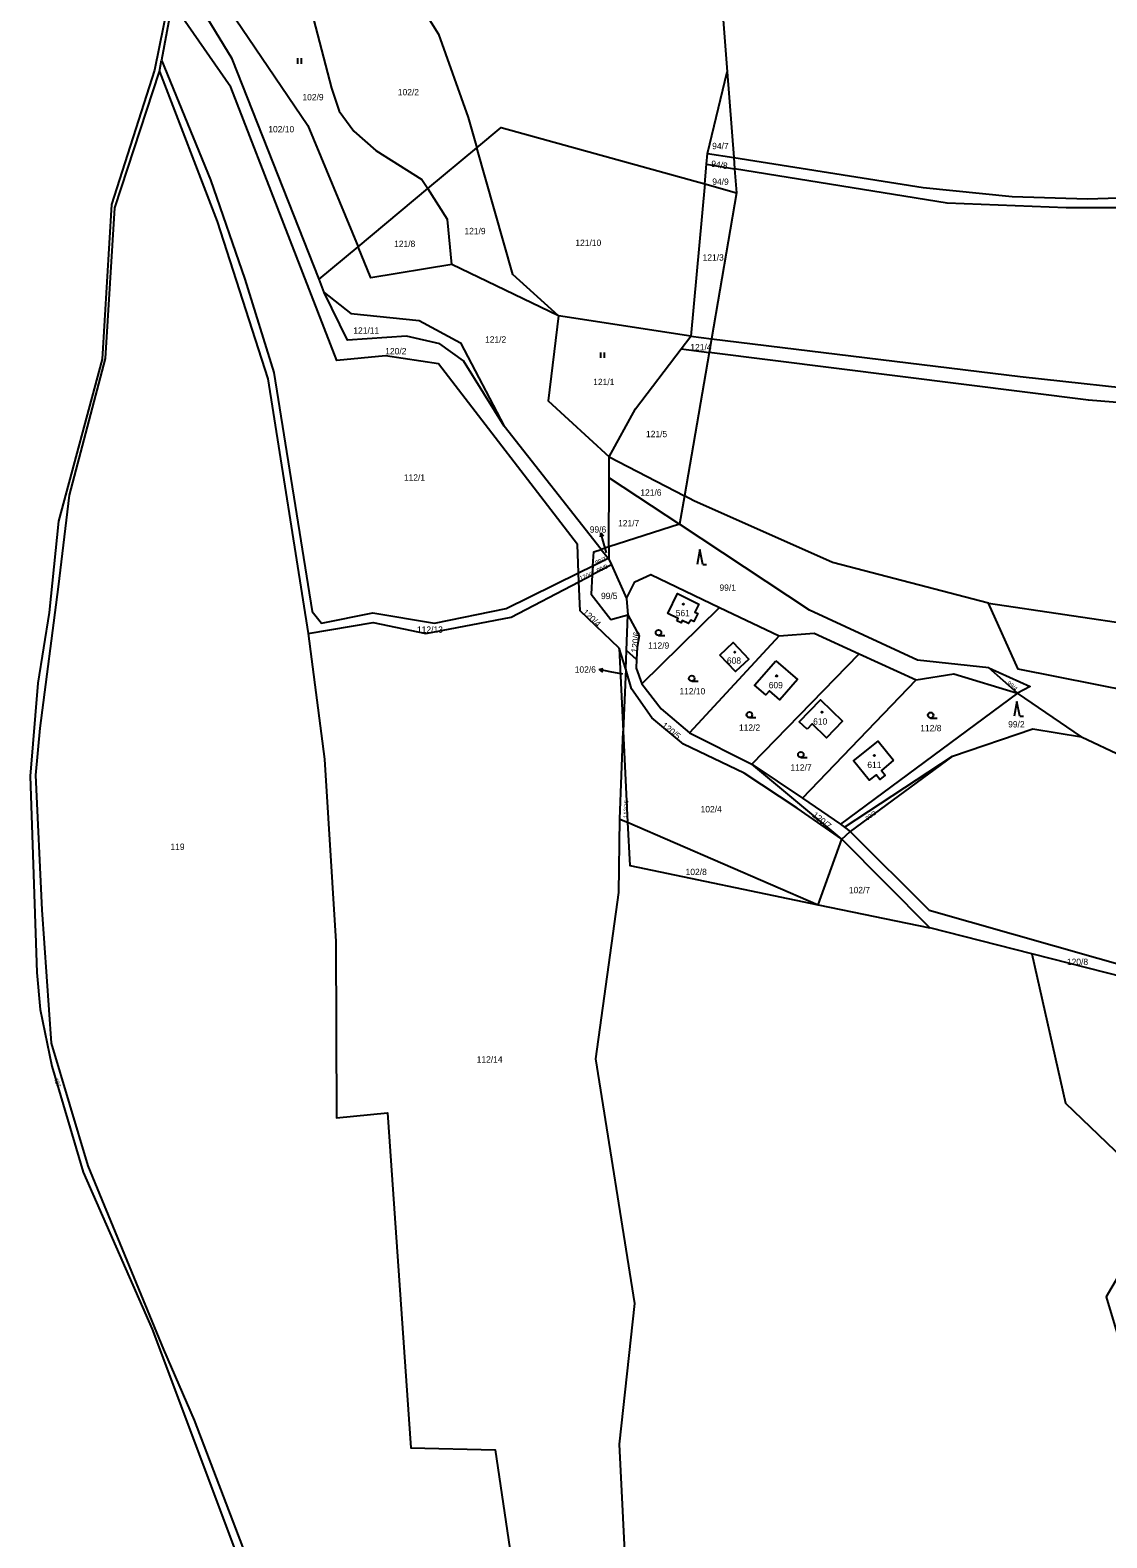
# Model space of a CAD drawing. Extents: x -725728 to -720881, y -1068679 to -1063504.
# Drawn here: x -724955.3 to -724666, y -1067838.5 to -1067433.6 of the extents above; entities that cross this region are included whole.
import ezdxf

# ---------------------------------------------------------------- set-up
doc = ezdxf.new("R2010")
doc.units = 0
for name, color, linetype in [('Hranice parcel', 7, 'Continuous'), ('Parcelní čísla', 7, 'Continuous'), ('Pop  PČ popisy', 7, 'Continuous'), ('Značky budov', 7, 'Continuous'), ('Značky kultur', 7, 'Continuous')]:
    doc.layers.add(name, color=color, linetype=linetype)

# ---------------------------------------------------------------- blocks, each defined once
blk = doc.blocks.new('4.02_4')
at = {"layer": 'Značky budov'}
blk.add_circle((-0.001, 0), 0.0175, dxfattribs=at)
blk = doc.blocks.new('4.02_3')
at = {"layer": 'Značky budov'}
blk.add_circle((-0.001, 0), 0.0175, dxfattribs=at)
blk = doc.blocks.new('1029_87')
at = {"layer": 'Pop  PČ popisy'}
for p, q in [((-0.295, 0.057), (-0.187, 0.087)), ((0, 0), (-0.295, 0.057)), ((-0.295, 0.057), (-0.206, -0.011))]:
    blk.add_line(p, q, dxfattribs=at)
blk = doc.blocks.new('1029_75')
at = {"layer": 'Pop  PČ popisy'}
for p, q in [((-0.083, 0.289), (-0.103, 0.178)), ((0, 0), (-0.083, 0.289)), ((-0.083, 0.289), (-0.007, 0.206))]:
    blk.add_line(p, q, dxfattribs=at)
blk = doc.blocks.new('3.08_1')
at = {"layer": 'Značky kultur'}
for p, q in [((0, 0.4), (-0.075, 0)), ((0.075, 0), (0, 0.4)), ((0.075, 0), (0.175, 0))]:
    blk.add_line(p, q, dxfattribs=at)
blk = doc.blocks.new('3.06_1')
at = {"layer": 'Značky kultur'}
for p, q in [((-0.051, 0), (-0.051, 0.15)), ((0.049, 0), (0.049, 0.15))]:
    blk.add_line(p, q, dxfattribs=at)
blk = doc.blocks.new('3.04_2')
at = {"layer": 'Značky kultur'}
blk.add_line((0.001, 0), (0.176, 0), dxfattribs=at)
blk.add_circle((0.001, 0.075), 0.075, dxfattribs=at)
blk = doc.blocks.new('3.04_3')
at = {"layer": 'Značky kultur'}
blk.add_line((0.001, 0), (0.176, 0), dxfattribs=at)
blk.add_circle((0.001, 0.075), 0.075, dxfattribs=at)

msp = doc.modelspace()

# ---------------------------------------------------------------- linework, layer by layer
at = {"layer": 'Hranice parcel'}
for p, q in [((-724917.09, -1067426.28), (-724920.03, -1067441.66)), ((-724769.13, -1067429.64), (-724767.98, -1067444.78)), ((-724920.49, -1067444.71), (-724920.03, -1067441.66)), ((-724773.25, -1067466.67), (-724767.98, -1067444.78)), ((-724767.98, -1067444.78), (-724766.23, -1067467.78)), ((-724848.45, -1067476.12), (-724835.27, -1067465.15)), ((-724773.52, -1067469.61), (-724773.25, -1067466.67)), ((-724773.25, -1067466.67), (-724766.23, -1067467.78)), ((-724766.23, -1067467.78), (-724766, -1067470.82)), ((-724774, -1067474.88), (-724773.52, -1067469.61)), ((-724773.52, -1067469.61), (-724766, -1067470.82)), ((-724766, -1067470.82), (-724765.51, -1067477.24)), ((-724867.19, -1067491.74), (-724848.45, -1067476.12)), ((-724774, -1067474.88), (-724777.75, -1067515.77)), ((-724774, -1067474.88), (-724765.51, -1067477.24)), ((-724765.51, -1067477.24), (-724772.24, -1067516.45)), ((-724877.66, -1067500.46), (-724867.19, -1067491.74)), ((-724813.36, -1067510.28), (-724841.98, -1067496.54)), ((-724876.24, -1067504.06), (-724877.66, -1067500.46)), ((-724777.75, -1067515.77), (-724813.36, -1067510.28)), ((-724780.36, -1067519.18), (-724777.75, -1067515.77)), ((-724777.75, -1067515.77), (-724772.24, -1067516.45)), ((-724772.24, -1067516.45), (-724772.87, -1067520.12)), ((-724780.36, -1067519.18), (-724772.87, -1067520.12)), ((-724772.87, -1067520.12), (-724779.49, -1067558.66)), ((-724801.84, -1067573.03), (-724827.96, -1067539.93)), ((-724799.72, -1067553.81), (-724799.71, -1067548.15)), ((-724799.71, -1067548.15), (-724779.49, -1067558.66)), ((-724799.77, -1067572.37), (-724799.72, -1067553.81)), ((-724799.72, -1067553.81), (-724780.8, -1067566.3)), ((-724779.49, -1067558.66), (-724780.8, -1067566.3)), ((-724780.8, -1067566.3), (-724799.77, -1067572.37)), ((-724799.77, -1067572.37), (-724801.84, -1067573.03)), ((-724801.84, -1067573.03), (-724799.98, -1067575.39)), ((-724799.77, -1067572.37), (-724799.78, -1067575.64)), ((-724807.94, -1067579.31), (-724804.08, -1067577.41)), ((-724799.09, -1067577.17), (-724804.24, -1067579.86)), ((-724804.08, -1067577.41), (-724804.24, -1067579.86)), ((-724804.08, -1067577.41), (-724799.98, -1067575.39)), ((-724799.98, -1067575.39), (-724799.78, -1067575.64)), ((-724799.78, -1067575.64), (-724799.09, -1067577.17)), ((-724799.09, -1067577.17), (-724795.01, -1067586.2)), ((-724807.84, -1067581.74), (-724807.94, -1067579.31)), ((-724807.84, -1067581.74), (-724804.24, -1067579.86)), ((-724795.01, -1067586.2), (-724794.71, -1067590.59)), ((-724795.08, -1067600.15), (-724794.71, -1067590.59)), ((-724790.97, -1067609.12), (-724770.09, -1067588.6)), ((-724770.09, -1067588.6), (-724754.07, -1067596.26)), ((-724697.75, -1067587.51), (-724519.66, -1067613.65)), ((-724754.07, -1067596.26), (-724778.16, -1067622.29)), ((-724795.27, -1067605.2), (-724796.98, -1067599.57)), ((-724796.98, -1067599.57), (-724795.91, -1067621.85)), ((-724795.27, -1067605.2), (-724795.08, -1067600.15)), ((-724792.38, -1067602.6), (-724795.08, -1067600.15)), ((-724761.4, -1067630.69), (-724732.56, -1067601.07)), ((-724732.56, -1067601.07), (-724717.23, -1067608.04)), ((-724795.27, -1067605.2), (-724795.91, -1067621.85)), ((-724690.02, -1067611.66), (-724697.68, -1067604.83)), ((-724747.74, -1067639.88), (-724717.23, -1067608.04)), ((-724690.02, -1067611.66), (-724737.54, -1067646.79)), ((-724672.77, -1067623.37), (-724690.02, -1067611.66)), ((-724796.83, -1067645.49), (-724795.91, -1067621.85)), ((-724795.91, -1067621.85), (-724794.74, -1067646.32)), ((-724778.16, -1067622.29), (-724761.4, -1067630.69)), ((-724761.4, -1067630.69), (-724747.74, -1067639.88)), ((-724737.23, -1067650.9), (-724761.4, -1067630.69)), ((-724736.48, -1067647.62), (-724707.5, -1067628.55)), ((-724707.5, -1067628.55), (-724734.95, -1067648.82)), ((-724747.74, -1067639.88), (-724737.54, -1067646.79)), ((-724796.83, -1067645.49), (-724794.74, -1067646.32)), ((-724794.74, -1067646.32), (-724743.56, -1067668.45)), ((-724737.54, -1067646.79), (-724736.48, -1067647.62)), ((-724743.56, -1067668.45), (-724737.23, -1067650.9)), ((-724737.23, -1067650.9), (-724734.95, -1067648.82)), ((-724713.59, -1067674.67), (-724737.23, -1067650.9)), ((-724736.48, -1067647.62), (-724734.95, -1067648.82)), ((-724743.56, -1067668.45), (-724713.59, -1067674.67)), ((-724686.18, -1067681.65), (-724713.59, -1067674.67))]:
    msp.add_line(p, q, dxfattribs=at)
for points in [[(-724887.83, -1067397.19), (-724864.97, -1067409.61), (-724854.65, -1067420.17), (-724845.6, -1067434.68), (-724837.58, -1067457.03), (-724835.27, -1067465.15)], [(-724887.83, -1067397.19), (-724874.28, -1067449.13), (-724872.27, -1067455.36), (-724868.35, -1067460.72), (-724862.41, -1067465.91), (-724850, -1067473.67), (-724848.45, -1067476.12)], [(-724918.25, -1067401.07), (-724917.06, -1067412.5), (-724918.29, -1067426.72), (-724921.87, -1067444.31)], [(-724914.26, -1067409.62), (-724880.66, -1067459.22), (-724867.19, -1067491.74)], [(-724877.66, -1067500.46), (-724900.96, -1067441.29), (-724915.42, -1067417.57)], [(-724807.94, -1067579.31), (-724808.25, -1067571.75), (-724845.6, -1067523.23), (-724859.81, -1067521.03), (-724872.91, -1067522.26), (-724901.35, -1067448.93), (-724917.09, -1067426.28)], [(-724894.82, -1067849.6), (-724911.13, -1067806.86), (-724919.32, -1067787.94), (-724939.65, -1067738.57), (-724949.51, -1067705.63), (-724952.08, -1067669.88), (-724953.74, -1067633.63), (-724952.63, -1067621.06), (-724947.7, -1067583.08), (-724944.72, -1067558.44), (-724935.01, -1067521.78), (-724932.52, -1067481.31), (-724920.49, -1067444.71)], [(-724921.87, -1067444.31), (-724933.45, -1067480.4), (-724935.94, -1067521.95), (-724947.64, -1067565.47)], [(-724920.49, -1067444.71), (-724905.04, -1067484.94), (-724891.38, -1067527.23), (-724880.57, -1067595.66)], [(-724920.03, -1067441.66), (-724906.82, -1067473.77), (-724897.56, -1067500.5), (-724889.83, -1067525.56), (-724879.5, -1067589.71), (-724877.01, -1067592.8), (-724863.17, -1067590.06), (-724846.62, -1067592.8), (-724827.38, -1067588.88), (-724807.94, -1067579.31)], [(-724835.27, -1067465.15), (-724828.72, -1067459.69), (-724774, -1067474.88)], [(-724813.36, -1067510.28), (-724825.61, -1067499.19), (-724835.27, -1067465.15)], [(-724766.23, -1067467.78), (-724715.38, -1067475.84), (-724691.44, -1067478.26), (-724671.19, -1067478.84), (-724637.97, -1067477.77), (-724585.31, -1067474.68), (-724541.6, -1067469.19)], [(-724540.81, -1067474.27), (-724580.26, -1067478.26), (-724624.71, -1067481.26), (-724676.93, -1067481.26), (-724708.86, -1067480.02), (-724766, -1067470.82)], [(-724841.98, -1067496.54), (-724843.16, -1067484.47), (-724848.45, -1067476.12)], [(-724841.98, -1067496.54), (-724863.74, -1067500.08), (-724867.19, -1067491.74)], [(-724827.96, -1067539.93), (-724838.87, -1067522.37), (-724845.23, -1067517.83), (-724854.17, -1067515.75), (-724869.97, -1067516.85), (-724876.24, -1067504.06)], [(-724876.24, -1067504.06), (-724869.16, -1067509.7), (-724850.8, -1067511.58), (-724839.67, -1067517.51), (-724827.96, -1067539.93)], [(-724813.36, -1067510.28), (-724816.11, -1067533.13), (-724799.71, -1067548.15)], [(-724772.24, -1067516.45), (-724689.28, -1067526.62), (-724649.94, -1067530.85), (-724596.84, -1067529.44), (-724554.5, -1067528.38), (-724524.33, -1067529.62)], [(-724799.71, -1067548.15), (-724792.66, -1067535.26), (-724780.36, -1067519.18)], [(-724524.33, -1067533.85), (-724555.2, -1067531.03), (-724587.31, -1067532.09), (-724655.41, -1067534.21), (-724670.93, -1067532.97), (-724772.87, -1067520.12)], [(-724697.75, -1067587.51), (-724739.73, -1067576.56), (-724776.96, -1067559.97), (-724779.49, -1067558.66)], [(-724947.64, -1067565.47), (-724950.16, -1067590.01), (-724953.19, -1067608.95)], [(-724697.68, -1067604.83), (-724716.89, -1067602.76), (-724745.86, -1067589.38), (-724780.8, -1067566.3)], [(-724804.08, -1067577.41), (-724803.84, -1067573.67), (-724801.84, -1067573.03)], [(-724880.57, -1067595.66), (-724863.12, -1067592.69), (-724848.99, -1067595.66), (-724826.07, -1067591.26), (-724807.84, -1067581.74)], [(-724796.98, -1067599.57), (-724807.52, -1067589.52), (-724807.84, -1067581.74)], [(-724804.24, -1067579.86), (-724804.58, -1067585.09), (-724799.3, -1067591.85), (-724794.71, -1067590.59)], [(-724795.01, -1067586.2), (-724792.77, -1067581.74), (-724788.49, -1067579.8), (-724770.09, -1067588.6)], [(-724781.5, -1067592.19), (-724781.2, -1067591.58), (-724783.93, -1067590.25), (-724781.32, -1067584.91), (-724775.6, -1067587.71), (-724776.67, -1067589.91), (-724775.91, -1067590.28), (-724776.96, -1067592.44), (-724777.73, -1067592.07), (-724778.36, -1067592.95), (-724780.07, -1067592.11), (-724780.37, -1067592.74), (-724781.5, -1067592.19)], [(-724794.71, -1067590.59), (-724791.67, -1067596.26), (-724792.22, -1067599.3), (-724792.38, -1067602.6)], [(-724519.66, -1067613.65), (-724597.19, -1067623.51), (-724689.81, -1067605.16), (-724697.75, -1067587.51)], [(-724880.57, -1067595.66), (-724876.18, -1067629.39), (-724873.14, -1067678.3), (-724873.01, -1067725.74), (-724859.28, -1067724.34), (-724852.98, -1067814.3), (-724830.3, -1067814.86), (-724826.07, -1067843.91)], [(-724770.01, -1067601.45), (-724766.4, -1067598.05), (-724762.22, -1067602.49), (-724765.78, -1067605.85), (-724770.01, -1067601.45)], [(-724754.07, -1067596.26), (-724744.67, -1067595.57), (-724732.56, -1067601.07)], [(-724792.38, -1067602.6), (-724792.49, -1067604.97), (-724790.97, -1067609.12)], [(-724754.97, -1067602.92), (-724749.14, -1067607.99), (-724753.86, -1067613.42), (-724756.67, -1067610.98), (-724757.66, -1067612.11), (-724760.68, -1067609.49), (-724754.97, -1067602.92)], [(-724737.23, -1067650.9), (-724749.23, -1067642.57), (-724763.43, -1067633.14), (-724779.72, -1067625.3), (-724788.29, -1067618.31), (-724793.68, -1067610.47), (-724795.27, -1067605.2)], [(-724717.23, -1067608.04), (-724707.08, -1067606.49), (-724690.02, -1067611.66)], [(-724697.68, -1067604.83), (-724686.62, -1067609.81), (-724690.02, -1067611.66)], [(-724953.19, -1067608.95), (-724955.28, -1067633.98), (-724953.51, -1067686.67)], [(-724790.97, -1067609.12), (-724785.72, -1067615.89), (-724778.16, -1067622.29)], [(-724746.55, -1067621.33), (-724748.63, -1067619.31), (-724742.93, -1067613.42), (-724737, -1067619.16), (-724741.35, -1067623.65), (-724745.16, -1067619.89), (-724746.55, -1067621.33)], [(-724707.5, -1067628.55), (-724685.88, -1067621.23), (-724672.77, -1067623.37)], [(-724723.3, -1067629.67), (-724726.5, -1067632.42), (-724725.53, -1067633.64), (-724726.99, -1067634.82), (-724728, -1067633.55), (-724729.88, -1067635.05), (-724734.06, -1067629.81), (-724727.42, -1067624.51), (-724723.3, -1067629.67)], [(-724672.77, -1067623.37), (-724639.78, -1067638.99), (-724604.65, -1067649.38), (-724573.21, -1067665.3), (-724551.28, -1067673.94), (-724540.03, -1067667.24), (-724539.52, -1067674.34), (-724531.58, -1067678.25)], [(-724794.06, -1067870.91), (-724796.92, -1067813.31), (-724792.82, -1067775.55), (-724803.27, -1067709.88), (-724797.11, -1067665.15), (-724796.83, -1067645.49)], [(-724794.74, -1067646.32), (-724794.19, -1067657.94), (-724743.56, -1067668.45)], [(-724734.95, -1067648.82), (-724713.73, -1067669.89), (-724657.4, -1067685.94), (-724650.42, -1067723.55), (-724622.8, -1067762.88)], [(-724686.18, -1067681.65), (-724677.11, -1067721.78), (-724650.56, -1067747.14), (-724666.16, -1067773.8), (-724638.86, -1067865.1), (-724631.53, -1067869.93), (-724628.48, -1067900.96), (-724571.22, -1067906.53)], [(-724573.55, -1067867.13), (-724577.91, -1067867.25), (-724581.22, -1067801.7), (-724585.87, -1067796.43), (-724590.53, -1067793), (-724610.12, -1067785.53), (-724620.16, -1067775.97), (-724625.43, -1067764.7), (-724653.7, -1067726.24), (-724661.18, -1067688.02), (-724686.18, -1067681.65)], [(-724953.51, -1067686.67), (-724952.57, -1067696.59), (-724949.47, -1067711.82)], [(-724949.47, -1067711.82), (-724941.07, -1067740.3), (-724922.45, -1067782.48), (-724895.99, -1067853.12), (-724887.16, -1067895.11), (-724884.11, -1067957.51)]]:
    msp.add_lwpolyline(points, dxfattribs=at)
at = {"layer": 'Pop  PČ popisy'}
for p, q in [((-724800.42, -1067573.92), (-724801.13, -1067571.45)), ((-724796.02, -1067606.58), (-724799.48, -1067605.88))]:
    msp.add_line(p, q, dxfattribs=at)

# ---------------------------------------------------------------- block references
at = {"layer": 'Pop  PČ popisy', "xscale": 10, "yscale": 10}
for name, p in [('1029_75', (-724801.13, -1067571.45)), ('1029_87', (-724799.48, -1067605.88))]:
    msp.add_blockref(name, p, dxfattribs=at)
at = {"layer": 'Značky budov', "xscale": 10, "yscale": 10}
for name, p in [('4.02_3', (-724779.74, -1067587.74)), ('4.02_4', (-724765.94, -1067600.64)), ('4.02_3', (-724754.7, -1067607.02)), ('4.02_3', (-724742.52, -1067616.74)), ('4.02_4', (-724728.44, -1067628.38))]:
    msp.add_blockref(name, p, dxfattribs=at)
at = {"layer": 'Značky kultur', "xscale": 10, "yscale": 10}
for name, p in [('3.06_1', (-724882.85, -1067442.62)), ('3.06_1', (-724801.48, -1067521.62)), ('3.08_1', (-724775.32, -1067577.1)), ('3.04_3', (-724786.47, -1067596.16)), ('3.04_3', (-724777.53, -1067608.43)), ('3.08_1', (-724690.16, -1067617.86)), ('3.04_2', (-724762.05, -1067618.2)), ('3.04_2', (-724713.34, -1067618.32)), ('3.04_3', (-724748.23, -1067628.92))]:
    msp.add_blockref(name, p, dxfattribs=at)

# ---------------------------------------------------------------- texts
at = {"layer": 'Parcelní čísla'}
for s, p in [('102/9', (-724882.12, -1067452.42)), ('102/2', (-724856.49, -1067451.08)), ('102/10', (-724891.29, -1067461.02)), ('94/7', (-724772.03, -1067465.54)), ('94/9', (-724772, -1067475.12)), ('121/9', (-724838.6, -1067488.38)), ('121/8', (-724857.49, -1067491.82)), ('121/10', (-724808.79, -1067491.53)), ('121/3', (-724774.6, -1067495.47)), ('121/11', (-724868.45, -1067515.1)), ('121/2', (-724833.05, -1067517.49)), ('121/4', (-724777.9, -1067519.56)), ('120/2', (-724859.87, -1067520.63)), ('121/1', (-724804, -1067528.92)), ('121/5', (-724789.81, -1067542.89)), ('112/1', (-724854.86, -1067554.57)), ('121/6', (-724791.33, -1067558.61)), ('121/7', (-724797.32, -1067566.85)), ('99/6', (-724804.92, -1067568.53)), ('99/1', (-724770.07, -1067584.16)), ('99/5', (-724801.9, -1067586.38)), ('561', (-724781.83, -1067590.97)), ('112/13', (-724851.35, -1067595.43)), ('112/9', (-724789.25, -1067599.71)), ('608', (-724768.07, -1067603.74)), ('102/6', (-724808.96, -1067606.14)), ('112/10', (-724780.84, -1067611.98)), ('609', (-724756.84, -1067610.34)), ('610', (-724744.9, -1067620.09)), ('99/2', (-724692.51, -1067620.85)), ('112/2', (-724764.83, -1067621.75)), ('112/8', (-724716.12, -1067621.87)), ('112/7', (-724751.01, -1067632.47)), ('611', (-724730.35, -1067631.74)), ('102/4', (-724775.14, -1067643.64)), ('119', (-724917.58, -1067653.74)), ('102/8', (-724779.17, -1067660.5)), ('102/7', (-724735.3, -1067665.37)), ('120/8', (-724676.72, -1067684.66)), ('112/14', (-724835.3, -1067710.86))]:
    msp.add_text(s, height=1.7, dxfattribs=at).set_placement(p)
for s, height, rotation, p in [('94/8', 1.7, 351, (-724772.42, -1067470.22)), ('99/7', 1.14, 24, (-724803.13, -1067577.24)), ('99/8', 1.14, 25, (-724802.75, -1067579.32)), ('120/3', 1.14, 21, (-724807.39, -1067581.36)), ('120/4', 1.7, 317, (-724807.07, -1067590.15)), ('120/6', 1.7, 83, (-724792.14, -1067600.86)), ('99/4', 1.14, 320, (-724692.92, -1067609.16)), ('120/5', 1.7, 321, (-724785.78, -1067620.6)), ('112/15', 1.14, 88, (-724794.74, -1067645.18)), ('99/3', 1.14, 36, (-724730.33, -1067645.87)), ('120/7', 1.7, 321, (-724745.32, -1067644.67)), ('487', 1.14, 288, (-724948.93, -1067715.1))]:
    msp.add_text(s, height=height, rotation=rotation, dxfattribs=at).set_placement(p)

doc.saveas('drawing.dxf')
